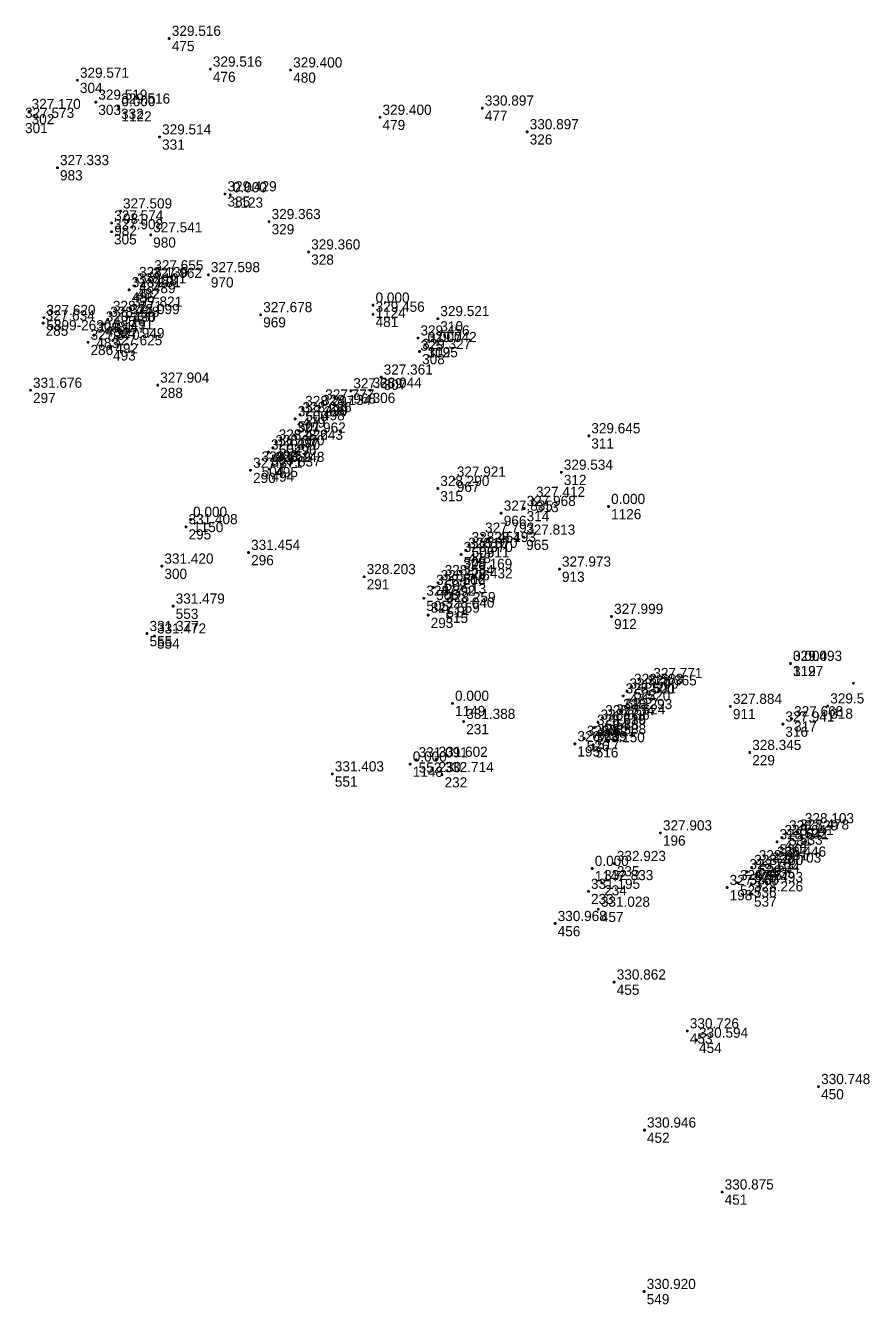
# Model space of a CAD drawing. Extents: x -829398 to -819400, y -1074439 to -1067977.
# Drawn here: x -820107.3 to -820009.3, y -1071815.8 to -1071664.8 of the extents above; entities that cross this region are included whole.
import ezdxf

# ---------------------------------------------------------------- set-up
doc = ezdxf.new("R2010")
doc.units = 0
for name, color, linetype in [('Vrstva 60', 7, 'Continuous'), ('Vrstva 61', 7, 'Continuous'), ('Čísla bodů_doměření_2012', 7, 'Continuous')]:
    doc.layers.add(name, color=color, linetype=linetype)

# ---------------------------------------------------------------- blocks, each defined once
blk = doc.blocks.new('BOD')
at = {"layer": 'Čísla bodů_doměření_2012'}
for p, q in [((-0.15, 0), (0.15, 0)), ((0, -0.15), (0, 0.15))]:
    blk.add_line(p, q, dxfattribs=at)

msp = doc.modelspace()

# ---------------------------------------------------------------- block references
at = {"layer": 'Vrstva 60'}
for p in [(-820090.325, -1071666.304), (-820085.47, -1071669.938), (-820075.986, -1071670.034), (-820101.18, -1071671.253), (-820099.007, -1071673.842), (-820096.322, -1071674.306), (-820096.276, -1071674.61), (-820053.349, -1071674.536), (-820106.887, -1071674.94), (-820065.435, -1071675.625), (-820048.047, -1071677.336), (-820091.47, -1071677.943), (-820103.535, -1071681.57), (-820083.742, -1071684.672), (-820083.113, -1071684.788), (-820096.087, -1071686.689), (-820097.13, -1071688.11), (-820078.538, -1071687.946), (-820097.154, -1071689.135), (-820092.522, -1071689.508), (-820073.862, -1071691.53), (-820092.397, -1071693.996), (-820085.709, -1071694.217), (-820094.427, -1071695.544), (-820094.192, -1071694.796), (-820092.562, -1071694.888), (-820095.064, -1071695.989), (-820097.278, -1071698.8), (-820094.901, -1071698.29), (-820066.258, -1071697.81), (-820105.231, -1071699.927), (-820105.141, -1071699.281), (-820098.124, -1071700.042), (-820097.596, -1071699.485), (-820095.2, -1071699.168), (-820079.532, -1071698.938), (-820066.252, -1071698.893), (-820058.609, -1071699.406), (-820099.236, -1071701.349), (-820060.951, -1071701.69), (-820099.924, -1071702.198), (-820097.259, -1071702.847), (-820096.995, -1071702.002), (-820060.756, -1071703.285), (-820060.113, -1071702.468), (-820060.112, -1071702.468), (-820065.298, -1071706.31), (-820106.721, -1071707.869), (-820091.693, -1071707.263), (-820066.606, -1071707.867), (-820072.198, -1071709.261), (-820068.885, -1071707.937), (-820074.881, -1071710.762), (-820074.569, -1071710.023), (-820072.572, -1071709.905), (-820075.445, -1071711.238), (-820075.581, -1071713.165), (-820040.774, -1071713.244), (-820078.615, -1071715.172), (-820078.097, -1071714.662), (-820077.698, -1071713.991), (-820075.91, -1071714.013), (-820079.713, -1071716.577), (-820078.098, -1071716.628), (-820080.722, -1071717.316), (-820078.545, -1071717.165), (-820056.659, -1071718.37), (-820044.018, -1071717.551), (-820058.611, -1071719.467), (-820047.31, -1071720.759), (-820051.111, -1071722.384), (-820048.412, -1071721.83), (-820038.434, -1071721.6), (-820088.35, -1071723.98), (-820087.81, -1071723.12), (-820053.317, -1071724.989), (-820048.466, -1071725.218), (-820080.959, -1071727.027), (-820055.849, -1071727.27), (-820055.298, -1071726.774), (-820054.908, -1071726.102), (-820053.118, -1071726.097), (-820091.2, -1071728.64), (-820044.238, -1071728.988), (-820067.306, -1071729.881), (-820058.094, -1071729.999), (-820055.912, -1071729.26), (-820055.871, -1071730.386), (-820059.1, -1071731.148), (-820058.558, -1071730.603), (-820089.868, -1071733.363), (-820060.259, -1071732.431), (-820057.881, -1071733.186), (-820059.743, -1071734.437), (-820058.012, -1071733.841), (-820038.079, -1071734.571), (-820092.955, -1071736.601), (-820092.073, -1071736.888), (-820016.947, -1071740.123), (-820016.946, -1071740.123), (-820033.447, -1071742.156), (-820009.519, -1071742.473), (-820036.719, -1071743.971), (-820036.261, -1071743.399), (-820035.719, -1071742.847), (-820034.12, -1071743.022), (-820056.87, -1071744.84), (-820024.044, -1071745.2), (-820012.548, -1071745.154), (-820055.552, -1071746.985), (-820039.682, -1071747.075), (-820039.124, -1071746.553), (-820037.831, -1071746.45), (-820037.013, -1071745.823), (-820016.816, -1071746.674), (-820040.101, -1071747.688), (-820017.852, -1071747.294), (-820042.419, -1071749.623), (-820041.314, -1071748.985), (-820040.254, -1071749.731), (-820040.103, -1071748.79), (-820061.169, -1071751.522), (-820058.81, -1071751.459), (-820021.764, -1071750.654), (-820071.066, -1071753.18), (-820061.86, -1071752.02), (-820058.105, -1071753.268), (-820032.311, -1071760.148), (-820017.945, -1071760.707), (-820017.41, -1071760.155), (-820016.124, -1071760.04), (-820015.542, -1071759.307), (-820018.536, -1071761.194), (-820037.759, -1071763.766), (-820020.987, -1071763.685), (-820018.835, -1071763.254), (-820040.36, -1071764.35), (-820022.095, -1071764.731), (-820021.523, -1071764.236), (-820019.414, -1071763.96), (-820039.25, -1071766.025), (-820024.43, -1071766.604), (-820023.212, -1071766.022), (-820021.566, -1071766.253), (-820040.809, -1071767.051), (-820021.552, -1071767.358), (-820039.643, -1071769.169), (-820044.745, -1071770.856), (-820037.766, -1071777.769), (-820029.134, -1071783.535), (-820028.047, -1071784.636), (-820013.623, -1071790.112), (-820034.197, -1071795.25), (-820025.02, -1071802.56), (-820034.23, -1071814.32)]:
    msp.add_blockref('BOD', p, dxfattribs=at)

# ---------------------------------------------------------------- texts
for s, p in [('475', (-820090.025, -1071667.804)), ('476', (-820085.17, -1071671.438)), ('480', (-820075.686, -1071671.534)), ('304', (-820100.88, -1071672.753)), ('303', (-820098.707, -1071675.342)), ('302', (-820106.587, -1071676.44)), ('332', (-820096.022, -1071675.806)), ('1122', (-820095.976, -1071676.11)), ('479', (-820065.135, -1071677.125)), ('477', (-820053.049, -1071676.036)), ('301', (-820107.36, -1071677.488)), ('331', (-820091.17, -1071679.443)), ('326', (-820047.747, -1071678.836)), ('983', (-820103.235, -1071683.07)), ('385', (-820083.442, -1071686.172)), ('1123', (-820082.813, -1071686.288)), ('981', (-820095.787, -1071688.189)), ('305', (-820096.854, -1071690.635)), ('982', (-820096.83, -1071689.61)), ('329', (-820078.238, -1071689.446)), ('980', (-820092.222, -1071691.008)), ('328', (-820073.562, -1071693.03)), ('487', (-820093.892, -1071696.296)), ('489', (-820092.262, -1071696.388)), ('488', (-820092.097, -1071695.496)), ('970', (-820085.409, -1071695.717)), ('486', (-820094.764, -1071697.489)), ('482', (-820094.127, -1071697.044)), ('490', (-820094.601, -1071699.79)), ('1124', (-820065.958, -1071699.31)), ('285', (-820104.931, -1071701.427)), ('5899-2630', (-820104.841, -1071700.781)), ('481', (-820097.296, -1071700.985)), ('485', (-820096.978, -1071700.3)), ('491', (-820094.9, -1071700.668)), ('969', (-820079.232, -1071700.438)), ('481', (-820065.952, -1071700.393)), ('310', (-820058.309, -1071700.906)), ('483', (-820098.936, -1071702.849)), ('484', (-820097.824, -1071701.542)), ('286', (-820099.624, -1071703.698)), ('493', (-820096.959, -1071704.347)), ('492', (-820096.695, -1071703.502)), ('325', (-820060.651, -1071703.19)), ('309', (-820059.813, -1071703.968)), ('1125', (-820059.812, -1071703.968)), ('308', (-820060.456, -1071704.785)), ('288', (-820091.393, -1071708.763)), ('307', (-820064.998, -1071707.81)), ('297', (-820106.421, -1071709.369)), ('968', (-820068.585, -1071709.437)), ('306', (-820066.306, -1071709.367)), ('500', (-820074.269, -1071711.523)), ('498', (-820072.272, -1071711.405)), ('499', (-820071.898, -1071710.761)), ('501', (-820075.145, -1071712.738)), ('479', (-820074.581, -1071712.262)), ('497', (-820075.281, -1071714.665)), ('311', (-820040.474, -1071714.744)), ('480', (-820077.797, -1071716.162)), ('502', (-820077.398, -1071715.491)), ('496', (-820075.61, -1071715.513)), ('503', (-820078.315, -1071716.672)), ('290', (-820080.422, -1071718.816)), ('504', (-820079.413, -1071718.077)), ('494', (-820078.245, -1071718.665)), ('495', (-820077.798, -1071718.128)), ('312', (-820043.718, -1071719.051)), ('315', (-820058.311, -1071720.967)), ('967', (-820056.359, -1071719.87)), ('313', (-820047.01, -1071722.259)), ('966', (-820050.811, -1071723.884)), ('314', (-820048.112, -1071723.33)), ('1126', (-820038.134, -1071723.1)), ('295', (-820088.05, -1071725.48)), ('1150', (-820087.51, -1071724.62)), ('510', (-820053.017, -1071726.489)), ('965', (-820048.166, -1071726.718)), ('296', (-820080.659, -1071728.527)), ('478', (-820054.998, -1071728.274)), ('509', (-820054.608, -1071727.602)), ('511', (-820052.818, -1071727.597)), ('300', (-820090.9, -1071730.14)), ('508', (-820055.549, -1071728.77)), ('291', (-820067.006, -1071731.381)), ('507', (-820057.794, -1071731.499)), ('512', (-820055.612, -1071730.76)), ('913', (-820043.938, -1071730.488)), ('506', (-820058.8, -1071732.648)), ('477', (-820058.258, -1071732.103)), ('513', (-820055.571, -1071731.886)), ('505', (-820059.959, -1071733.931)), ('553', (-820089.568, -1071734.863)), ('293', (-820059.443, -1071735.937)), ('515', (-820057.712, -1071735.341)), ('514', (-820057.581, -1071734.686)), ('912', (-820037.779, -1071736.071)), ('555', (-820092.655, -1071738.101)), ('554', (-820091.773, -1071738.388)), ('319', (-820016.647, -1071741.623)), ('1127', (-820016.646, -1071741.623)), ('521', (-820033.147, -1071743.656)), ('475', (-820035.961, -1071744.899)), ('522', (-820035.419, -1071744.347)), ('520', (-820033.82, -1071744.522)), ('1149', (-820056.57, -1071746.34)), ('523', (-820036.419, -1071745.471)), ('911', (-820023.744, -1071746.7)), ('318', (-820012.248, -1071746.654)), ('524', (-820038.824, -1071748.053)), ('518', (-820037.531, -1071747.95)), ('519', (-820036.713, -1071747.323)), ('317', (-820016.516, -1071748.174)), ('231', (-820055.252, -1071748.485)), ('525', (-820039.801, -1071749.188)), ('476', (-820039.382, -1071748.575)), ('316', (-820017.552, -1071748.794)), ('195', (-820042.119, -1071751.123)), ('526', (-820041.014, -1071750.485)), ('516', (-820039.954, -1071751.231)), ('517', (-820039.803, -1071750.29)), ('229', (-820021.464, -1071752.154)), ('1148', (-820061.56, -1071753.52)), ('552', (-820060.869, -1071753.022)), ('230', (-820058.51, -1071752.959)), ('551', (-820070.766, -1071754.68)), ('232', (-820057.805, -1071754.768)), ('196', (-820032.011, -1071761.648)), ('531', (-820017.11, -1071761.655)), ('533', (-820015.824, -1071761.54)), ('532', (-820015.242, -1071760.807)), ('530', (-820018.236, -1071762.694)), ('474', (-820017.645, -1071762.207)), ('534', (-820018.535, -1071764.754)), ('1147', (-820040.06, -1071765.85)), ('235', (-820037.459, -1071765.266)), ('528', (-820021.795, -1071766.231)), ('473', (-820021.223, -1071765.736)), ('529', (-820020.687, -1071765.185)), ('535', (-820019.114, -1071765.46)), ('234', (-820038.95, -1071767.525)), ('527', (-820022.912, -1071767.522)), ('536', (-820021.266, -1071767.753)), ('233', (-820040.509, -1071768.551)), ('198', (-820024.13, -1071768.104)), ('537', (-820021.252, -1071768.858)), ('457', (-820039.343, -1071770.669)), ('456', (-820044.445, -1071772.356)), ('455', (-820037.466, -1071779.269)), ('453', (-820028.834, -1071785.035)), ('454', (-820027.747, -1071786.136)), ('450', (-820013.323, -1071791.612)), ('452', (-820033.897, -1071796.75)), ('451', (-820024.72, -1071804.06)), ('549', (-820033.93, -1071815.82))]:
    msp.add_text(s, height=1.2, dxfattribs=at).set_placement(p)
at = {"layer": 'Vrstva 61'}
for s, p in [('329.516', (-820090.025, -1071666.004)), ('329.516', (-820085.17, -1071669.638)), ('329.571', (-820100.88, -1071670.953)), ('329.400', (-820075.686, -1071669.734)), ('329.519', (-820098.707, -1071673.542)), ('329.516', (-820096.022, -1071674.006)), ('330.897', (-820053.049, -1071674.236)), ('327.573', (-820107.36, -1071675.688)), ('327.170', (-820106.587, -1071674.64)), ('0.000', (-820095.976, -1071674.31)), ('329.400', (-820065.135, -1071675.325)), ('330.897', (-820047.747, -1071677.036)), ('329.514', (-820091.17, -1071677.643)), ('327.333', (-820103.235, -1071681.27)), ('329.429', (-820083.442, -1071684.372)), ('0.000', (-820082.813, -1071684.488)), ('327.574', (-820096.83, -1071687.81)), ('327.509', (-820095.787, -1071686.389)), ('329.363', (-820078.238, -1071687.646)), ('327.908', (-820096.854, -1071688.835)), ('327.541', (-820092.222, -1071689.208)), ('329.360', (-820073.562, -1071691.23)), ('327.655', (-820092.097, -1071693.696)), ('328.101', (-820094.127, -1071695.244)), ('328.139', (-820093.892, -1071694.496)), ('327.962', (-820092.262, -1071694.588)), ('327.598', (-820085.409, -1071693.917)), ('328.101', (-820094.764, -1071695.689)), ('327.821', (-820094.601, -1071697.99)), ('0.000', (-820065.958, -1071697.51)), ('327.634', (-820104.931, -1071699.627)), ('327.620', (-820104.841, -1071698.981)), ('328.228', (-820097.824, -1071699.742)), ('328.228', (-820097.296, -1071699.185)), ('328.271', (-820096.978, -1071698.5)), ('328.099', (-820094.9, -1071698.868)), ('327.678', (-820079.232, -1071698.638)), ('329.456', (-820065.952, -1071698.593)), ('329.521', (-820058.309, -1071699.106)), ('328.147', (-820098.936, -1071701.049)), ('329.456', (-820060.651, -1071701.39)), ('327.370', (-820099.624, -1071701.898)), ('327.625', (-820096.959, -1071702.547)), ('327.949', (-820096.695, -1071701.702)), ('329.742', (-820059.813, -1071702.168)), ('0.000', (-820059.812, -1071702.168)), ('329.327', (-820060.456, -1071702.985)), ('327.904', (-820091.393, -1071706.963)), ('327.361', (-820064.998, -1071706.01)), ('331.676', (-820106.421, -1071707.569)), ('327.777', (-820071.898, -1071708.961)), ('327.659', (-820068.585, -1071707.637)), ('328.044', (-820066.306, -1071707.567)), ('328.236', (-820074.581, -1071710.462)), ('328.297', (-820074.269, -1071709.723)), ('328.134', (-820072.272, -1071709.605)), ('328.236', (-820075.145, -1071710.938)), ('327.962', (-820075.281, -1071712.865)), ('329.645', (-820040.474, -1071712.944)), ('328.370', (-820078.315, -1071714.872)), ('328.370', (-820077.797, -1071714.362)), ('328.426', (-820077.398, -1071713.691)), ('328.243', (-820075.61, -1071713.713)), ('328.259', (-820079.413, -1071716.277)), ('328.148', (-820077.798, -1071716.328)), ('327.371', (-820080.422, -1071717.016)), ('327.837', (-820078.245, -1071716.865)), ('329.534', (-820043.718, -1071717.251)), ('328.290', (-820058.311, -1071719.167)), ('327.921', (-820056.359, -1071718.07)), ('327.412', (-820047.01, -1071720.459)), ('327.835', (-820050.811, -1071722.084)), ('327.968', (-820048.112, -1071721.53)), ('0.000', (-820038.134, -1071721.3)), ('331.408', (-820088.05, -1071723.68)), ('0.000', (-820087.51, -1071722.82)), ('327.793', (-820053.017, -1071724.689)), ('327.813', (-820048.166, -1071724.918)), ('331.454', (-820080.659, -1071726.727)), ('328.370', (-820055.549, -1071726.97)), ('328.370', (-820054.998, -1071726.474)), ('328.454', (-820054.608, -1071725.802)), ('328.193', (-820052.818, -1071725.797)), ('331.420', (-820090.9, -1071728.34)), ('328.203', (-820067.006, -1071729.581)), ('328.584', (-820057.794, -1071729.699)), ('328.169', (-820055.612, -1071728.96)), ('328.432', (-820055.571, -1071730.086)), ('327.973', (-820043.938, -1071728.688)), ('328.506', (-820058.8, -1071730.848)), ('328.506', (-820058.258, -1071730.303)), ('331.479', (-820089.568, -1071733.063)), ('328.392', (-820059.959, -1071732.131)), ('328.259', (-820057.581, -1071732.886)), ('327.559', (-820059.443, -1071734.137)), ('328.040', (-820057.712, -1071733.541)), ('327.999', (-820037.779, -1071734.271)), ('331.377', (-820092.655, -1071736.301)), ('331.472', (-820091.773, -1071736.588)), ('329.493', (-820016.647, -1071739.823)), ('0.000', (-820016.646, -1071739.823)), ('327.771', (-820033.147, -1071741.856)), ('328.500', (-820036.419, -1071743.671)), ('328.500', (-820035.961, -1071743.099)), ('328.583', (-820035.419, -1071742.547)), ('328.365', (-820033.82, -1071742.722)), ('0.000', (-820056.57, -1071744.54)), ('327.884', (-820023.744, -1071744.9)), ('329.557', (-820012.248, -1071744.854)), ('331.388', (-820055.252, -1071746.685)), ('328.734', (-820038.824, -1071746.253)), ('328.624', (-820037.531, -1071746.15)), ('328.293', (-820036.713, -1071745.523)), ('327.668', (-820016.516, -1071746.374)), ('328.636', (-820039.801, -1071747.388)), ('328.636', (-820039.382, -1071746.775)), ('327.941', (-820017.552, -1071746.994)), ('326.639', (-820042.119, -1071749.323)), ('328.521', (-820041.014, -1071748.685)), ('328.150', (-820039.954, -1071749.431)), ('328.388', (-820039.803, -1071748.49)), ('331.091', (-820060.869, -1071751.222)), ('331.602', (-820058.51, -1071751.159)), ('328.345', (-820021.464, -1071750.354)), ('0.000', (-820061.56, -1071751.72)), ('331.403', (-820070.766, -1071752.88)), ('332.714', (-820057.805, -1071752.968)), ('327.903', (-820032.011, -1071759.848)), ('328.729', (-820017.11, -1071759.855)), ('328.478', (-820015.824, -1071759.74)), ('328.103', (-820015.242, -1071759.007)), ('328.641', (-820018.236, -1071760.894)), ('328.641', (-820017.645, -1071760.407)), ('328.446', (-820018.535, -1071762.954)), ('0.000', (-820040.06, -1071764.05)), ('332.923', (-820037.459, -1071763.466)), ('328.760', (-820021.795, -1071764.431)), ('328.760', (-820021.223, -1071763.936)), ('328.881', (-820020.687, -1071763.385)), ('328.703', (-820019.114, -1071763.66)), ('332.833', (-820038.95, -1071765.725)), ('327.760', (-820024.13, -1071766.304)), ('328.667', (-820022.912, -1071765.722)), ('328.493', (-820021.266, -1071765.953)), ('331.195', (-820040.509, -1071766.751)), ('328.226', (-820021.252, -1071767.058)), ('331.028', (-820039.343, -1071768.869)), ('330.968', (-820044.445, -1071770.556)), ('330.862', (-820037.466, -1071777.469)), ('330.726', (-820028.834, -1071783.235)), ('330.594', (-820027.747, -1071784.336)), ('330.748', (-820013.323, -1071789.812)), ('330.946', (-820033.897, -1071794.95)), ('330.875', (-820024.72, -1071802.26)), ('330.920', (-820033.93, -1071814.02))]:
    msp.add_text(s, height=1.2, dxfattribs=at).set_placement(p)

doc.saveas('drawing.dxf')
